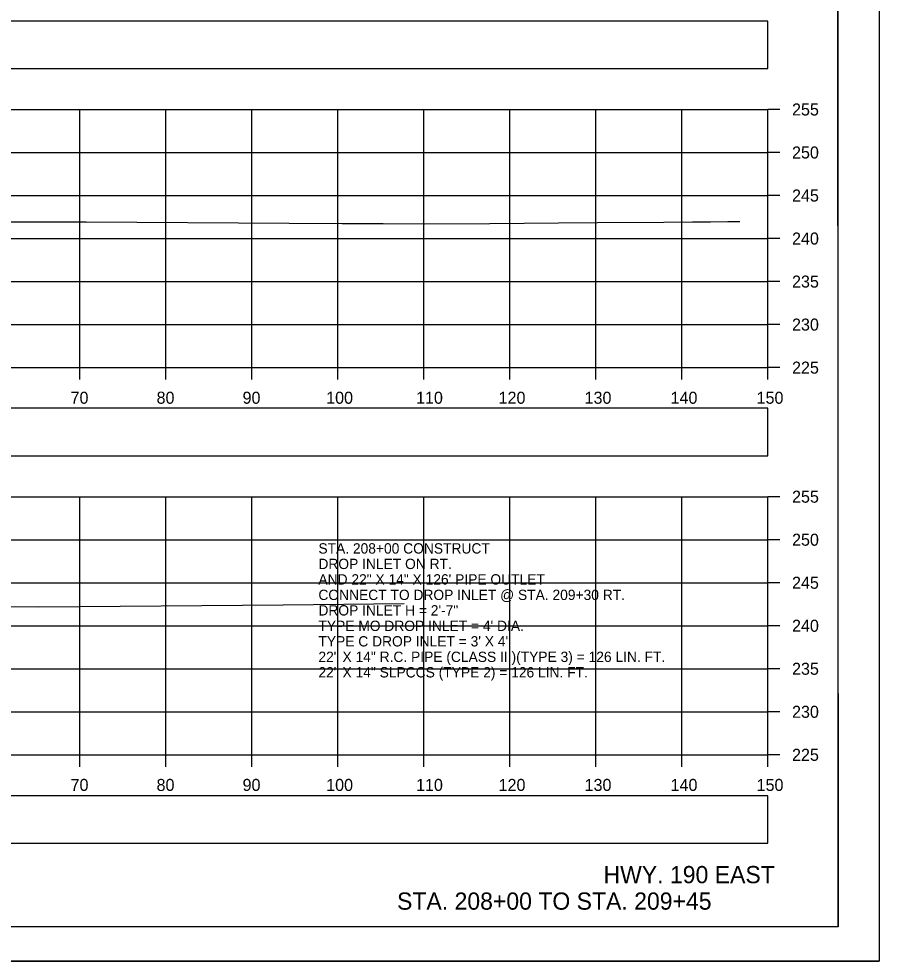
# Model space of a CAD drawing. Extents: x 1369627 to 1374022, y 380035 to 398173.
# Drawn here: x 1372161.4 to 1372261.5, y 381745.5 to 381855 of the extents above; entities that cross this region are included whole.
import ezdxf

# ---------------------------------------------------------------- set-up
doc = ezdxf.new("R2010")
doc.units = 0
for name, color, linetype in [('Default', 7, 'Continuous'), ('R_Axis', 7, 'Continuous'), ('R_Axis Annot', 7, 'Continuous'), ('R_Border', 7, 'Continuous'), ('R_Draft', 7, 'Continuous'), ('R_Exist Surface', 7, 'Continuous'), ('R_Grid', 7, 'Continuous'), ('R_No Plot', 7, 'Continuous'), ('R_Water Annot', 7, 'Continuous')]:
    doc.layers.add(name, color=color, linetype=linetype)

msp = doc.modelspace()

# ---------------------------------------------------------------- linework, layer by layer
at = {"layer": 'Default'}
for points in [[(1371948.53, 381849.22), (1372248.53, 381849.22), (1372248.53, 381854.74), (1371948.53, 381854.74)], [(1371948.53, 381804.22), (1372248.53, 381804.22), (1372248.53, 381809.74), (1371948.53, 381809.74)], [(1371948.53, 381759.18), (1372248.53, 381759.18), (1372248.53, 381764.7), (1371948.53, 381764.7)]]:
    msp.add_lwpolyline(points, close=True, dxfattribs=at)
at = {"layer": 'R_Axis'}
for p, q in [((1372248.53, 381814.46), (1372248.53, 381844.46)), ((1372249.93, 381844.46), (1372248.53, 381844.46)), ((1372249.93, 381839.46), (1372248.53, 381839.46)), ((1372249.93, 381834.46), (1372248.53, 381834.46)), ((1372249.93, 381829.46), (1372248.53, 381829.46)), ((1372249.93, 381824.46), (1372248.53, 381824.46)), ((1372249.93, 381819.46), (1372248.53, 381819.46)), ((1371948.53, 381814.46), (1372248.53, 381814.46)), ((1372168.53, 381813.06), (1372168.53, 381814.46)), ((1372178.53, 381813.06), (1372178.53, 381814.46)), ((1372188.53, 381813.06), (1372188.53, 381814.46)), ((1372198.53, 381813.06), (1372198.53, 381814.46)), ((1372208.53, 381813.06), (1372208.53, 381814.46)), ((1372218.53, 381813.06), (1372218.53, 381814.46)), ((1372228.53, 381813.06), (1372228.53, 381814.46)), ((1372238.53, 381813.06), (1372238.53, 381814.46)), ((1372248.53, 381813.06), (1372248.53, 381814.46)), ((1372249.93, 381814.46), (1372248.53, 381814.46)), ((1372248.53, 381769.46), (1372248.53, 381799.46)), ((1372249.93, 381799.46), (1372248.53, 381799.46)), ((1372249.93, 381794.46), (1372248.53, 381794.46)), ((1372249.93, 381789.46), (1372248.53, 381789.46)), ((1372249.93, 381784.46), (1372248.53, 381784.46)), ((1372249.93, 381779.46), (1372248.53, 381779.46)), ((1372249.93, 381774.46), (1372248.53, 381774.46)), ((1371948.53, 381769.46), (1372248.53, 381769.46)), ((1372168.53, 381768.06), (1372168.53, 381769.46)), ((1372178.53, 381768.06), (1372178.53, 381769.46)), ((1372188.53, 381768.06), (1372188.53, 381769.46)), ((1372198.53, 381768.06), (1372198.53, 381769.46)), ((1372208.53, 381768.06), (1372208.53, 381769.46)), ((1372218.53, 381768.06), (1372218.53, 381769.46)), ((1372228.53, 381768.06), (1372228.53, 381769.46)), ((1372238.53, 381768.06), (1372238.53, 381769.46)), ((1372248.53, 381768.06), (1372248.53, 381769.46)), ((1372249.93, 381769.46), (1372248.53, 381769.46))]:
    msp.add_line(p, q, dxfattribs=at)
at = {"layer": 'R_Border'}
for q in [(1372256.71, 381954.92), (1371940.53, 381749.46)]:
    msp.add_line((1372256.71, 381749.46), q, dxfattribs=at)
at = {"layer": 'R_Exist Surface'}
for points in [[(1372159.56, 381831.4), (1372169.24, 381831.4), (1372192.86, 381831.23), (1372199.01, 381831.22), (1372203.79, 381831.19), (1372208.58, 381831.17), (1372216.21, 381831.21), (1372224.18, 381831.29), (1372228.72, 381831.32), (1372236.44, 381831.37), (1372239.76, 381831.39), (1372241.85, 381831.41), (1372243.85, 381831.43), (1372245.25, 381831.44)], [(1372033.33, 381786.78), (1372068.87, 381786.95), (1372072.38, 381786.28), (1372083.68, 381784.19), (1372088.04, 381786.64), (1372088.58, 381786.94), (1372089.47, 381786.98), (1372098.01, 381787.39), (1372107.28, 381787.01), (1372108.15, 381786.97), (1372108.78, 381786.63), (1372112.68, 381784.47), (1372117.25, 381785.99), (1372119.73, 381786.84), (1372132.38, 381786.78), (1372163.74, 381786.65), (1372192.17, 381786.9), (1372206.24, 381787.03)]]:
    msp.add_lwpolyline(points, dxfattribs=at)
at = {"layer": 'R_Grid'}
for p, q in [((1371948.53, 381844.46), (1372248.53, 381844.46)), ((1372168.53, 381814.46), (1372168.53, 381844.46)), ((1372178.53, 381814.46), (1372178.53, 381844.46)), ((1372188.53, 381814.46), (1372188.53, 381844.46)), ((1372198.53, 381814.46), (1372198.53, 381844.46)), ((1372208.53, 381814.46), (1372208.53, 381844.46)), ((1372218.53, 381814.46), (1372218.53, 381844.46)), ((1372228.53, 381814.46), (1372228.53, 381844.46)), ((1372238.53, 381814.46), (1372238.53, 381844.46)), ((1372248.53, 381814.46), (1372248.53, 381844.46)), ((1371948.53, 381839.46), (1372248.53, 381839.46)), ((1371948.53, 381834.46), (1372248.53, 381834.46)), ((1371948.53, 381829.46), (1372248.53, 381829.46)), ((1371948.53, 381824.46), (1372248.53, 381824.46)), ((1371948.53, 381819.46), (1372248.53, 381819.46)), ((1371948.53, 381814.46), (1372248.53, 381814.46)), ((1371948.53, 381799.46), (1372248.53, 381799.46)), ((1372168.53, 381769.46), (1372168.53, 381799.46)), ((1372178.53, 381769.46), (1372178.53, 381799.46)), ((1372188.53, 381769.46), (1372188.53, 381799.46)), ((1372198.53, 381769.46), (1372198.53, 381799.46)), ((1372208.53, 381769.46), (1372208.53, 381799.46)), ((1372218.53, 381769.46), (1372218.53, 381799.46)), ((1372228.53, 381769.46), (1372228.53, 381799.46)), ((1372238.53, 381769.46), (1372238.53, 381799.46)), ((1372248.53, 381769.46), (1372248.53, 381799.46)), ((1371948.53, 381794.46), (1372248.53, 381794.46)), ((1371948.53, 381789.46), (1372248.53, 381789.46)), ((1371948.53, 381784.46), (1372248.53, 381784.46)), ((1371948.53, 381779.46), (1372248.53, 381779.46)), ((1371948.53, 381774.46), (1372248.53, 381774.46)), ((1371948.53, 381769.46), (1372248.53, 381769.46))]:
    msp.add_line(p, q, dxfattribs=at)
at = {"layer": 'R_No Plot'}
msp.add_line((1371928.13, 381745.48), (1372261.46, 381745.48), dxfattribs=at)
for points in [[(1371928.12, 381958.82), (1372261.46, 381958.82), (1372261.46, 381745.48), (1371928.12, 381745.48)], [(1372174.45, 381954.92), (1372194.07, 381954.92), (1372194.07, 381945.04), (1372210.18, 381945.04), (1372233.38, 381945.04), (1372233.38, 381912.37), (1372256.59, 381912.37), (1372256.71, 381749.46), (1371940.53, 381749.46), (1371940.53, 381954.92)]]:
    msp.add_lwpolyline(points, close=True, dxfattribs=at)

# ---------------------------------------------------------------- texts
at = {"layer": 'R_Axis Annot'}
for s, p in [('255', (1372251.33, 381843.76)), ('250', (1372251.33, 381838.76)), ('245', (1372251.33, 381833.76)), ('240', (1372251.33, 381828.76)), ('235', (1372251.33, 381823.76)), ('230', (1372251.33, 381818.76)), ('225', (1372251.33, 381813.76)), ('70', (1372167.44, 381810.26)), ('80', (1372177.44, 381810.26)), ('90', (1372187.44, 381810.26)), ('100', (1372197.16, 381810.26)), ('110', (1372207.61, 381810.26)), ('120', (1372217.21, 381810.26)), ('130', (1372227.21, 381810.26)), ('140', (1372237.21, 381810.26)), ('150', (1372247.21, 381810.26)), ('255', (1372251.33, 381798.76)), ('250', (1372251.33, 381793.76)), ('245', (1372251.33, 381788.76)), ('240', (1372251.33, 381783.76)), ('235', (1372251.33, 381778.76)), ('230', (1372251.33, 381773.76)), ('225', (1372251.33, 381768.76)), ('70', (1372167.44, 381765.26)), ('80', (1372177.44, 381765.26)), ('90', (1372187.44, 381765.26)), ('100', (1372197.16, 381765.26)), ('110', (1372207.61, 381765.26)), ('120', (1372217.21, 381765.26)), ('130', (1372227.21, 381765.26)), ('140', (1372237.21, 381765.26)), ('150', (1372247.21, 381765.26))]:
    msp.add_text(s, height=1.4, dxfattribs=at).set_placement(p)
at = {"layer": 'R_Draft'}
for s, p in [('HWY. 190 EAST', (1372229.41, 381754.54)), ('STA. 208+00 TO STA. 209+45', (1372205.4, 381751.46))]:
    msp.add_text(s, height=2, dxfattribs=at).set_placement(p)
at = {"layer": 'R_Water Annot'}
for s, p in [('STA. 208+00 CONSTRUCT', (1372196.26, 381792.85)), ('DROP INLET ON RT.', (1372196.26, 381791.05)), ('AND 22" X 14" X 126\' PIPE OUTLET', (1372196.26, 381789.25)), ('CONNECT TO DROP INLET @ STA. 209+30 RT.', (1372196.26, 381787.45)), ('DROP INLET H = 2\'-7"', (1372196.26, 381785.65)), ("TYPE MO DROP INLET = 4' DIA.", (1372196.26, 381783.85)), ("TYPE C DROP INLET = 3' X 4'", (1372196.26, 381782.05)), ('22" X 14" R.C. PIPE (CLASS III)(TYPE 3) = 126 LIN. FT.', (1372196.26, 381780.25)), ('22" X 14" SLPCCS (TYPE 2) = 126 LIN. FT.', (1372196.26, 381778.45))]:
    msp.add_text(s, height=1.2, dxfattribs=at).set_placement(p)

doc.saveas('drawing.dxf')
